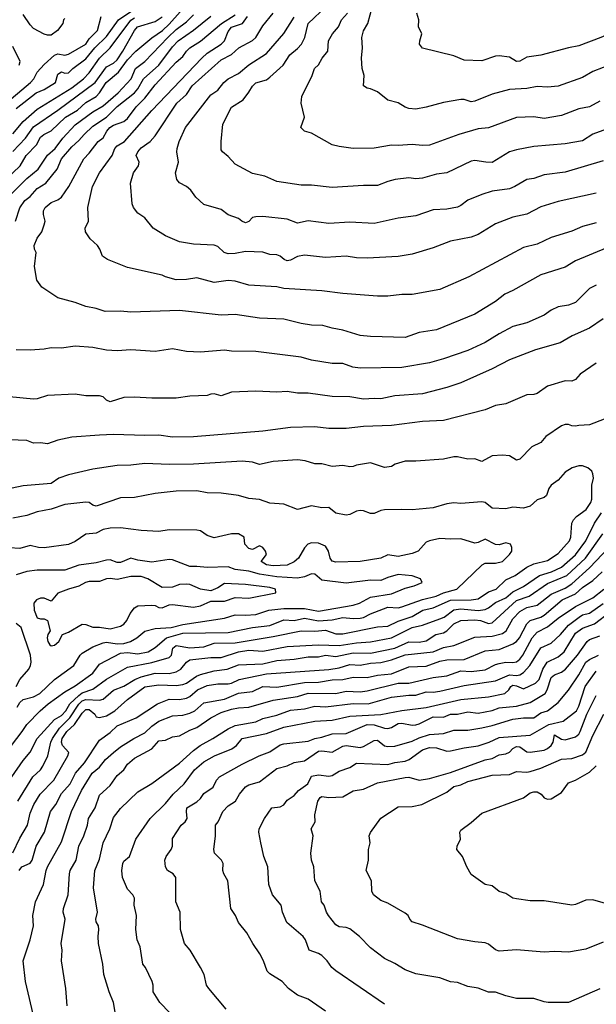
# Model space of a CAD drawing. Header units: metres. Extents: x -46681 to -43747, y -240911 to -237677.
# Tile 1026 of 1056: x -43985 to -43902, y -238340 to -238198. Entities that reach past the tile are written whole.
import ezdxf

# ---------------------------------------------------------------- set-up
doc = ezdxf.new("R2010")
doc.units = ezdxf.units.M
doc.layers.add('CONTOUR_INDEX', color=1, linetype='Continuous')
doc.layers.add('CONTOUR_INTER', color=3, linetype='Continuous')

msp = doc.modelspace()

# ---------------------------------------------------------------- linework, layer by layer
at = {"layer": 'CONTOUR_INDEX'}
for points, elevation in [([(-43987.1, -238210.45), (-43983.03, -238207.02), (-43982.57, -238206.52), (-43982.09, -238205.52), (-43981.1, -238204.43), (-43979.6, -238203.11), (-43979.1, -238202.91), (-43978.1, -238203.07), (-43977.6, -238202.96), (-43975.1, -238201.52), (-43974.6, -238200.75), (-43973.43, -238199.52), (-43972.9, -238197.52)], 65), ([(-43985.73, -238223.02), (-43983.6, -238220.84), (-43981.94, -238219.52), (-43980.6, -238217.48), (-43979.49, -238216.52), (-43978.38, -238215.02), (-43976.6, -238213.1), (-43974.1, -238211.25), (-43972.6, -238210.41), (-43970.42, -238208.52), (-43968.54, -238206.52), (-43967.92, -238205.02), (-43966.59, -238204.02), (-43963.29, -238200.52), (-43962.1, -238199.38), (-43960.6, -238198.31), (-43959.6, -238197.28)], 70), ([(-43978.1, -238197.8), (-43978.3, -238198.02), (-43978.38, -238198.52), (-43979.15, -238199.52), (-43980.1, -238200.23), (-43980.6, -238200.22), (-43981.1, -238200.04), (-43982.6, -238199.24), (-43983.1, -238198.73), (-43984.1, -238197.22)], 65), ([(-43900.6, -238218.29), (-43906.1, -238219.92), (-43909.1, -238220.31), (-43910.6, -238220.86), (-43911.6, -238221), (-43913.31, -238222.02), (-43914.1, -238222.32), (-43916.6, -238222.67), (-43918.1, -238223.14), (-43920.1, -238223.96), (-43921.1, -238224.76), (-43921.6, -238224.96), (-43923.1, -238225.29), (-43925.1, -238225.36), (-43927.6, -238226.21), (-43930.1, -238226.56), (-43933.6, -238227.32), (-43937.1, -238227.16), (-43940.1, -238227.33), (-43943.1, -238226.96), (-43944.6, -238227.28), (-43946.1, -238226.73), (-43949.6, -238226.35), (-43950.6, -238226.36), (-43951.1, -238226.49), (-43951.6, -238227.03), (-43952.1, -238227.22), (-43952.65, -238227.02), (-43953.1, -238226.62), (-43954.6, -238226.08), (-43955.6, -238225.33), (-43958.1, -238224.59), (-43959.26, -238223.52), (-43959.98, -238222.52), (-43960.6, -238222.01), (-43961.6, -238221.5), (-43961.98, -238221.02), (-43962.17, -238220.02), (-43961.77, -238218.52), (-43962.01, -238217.02), (-43961.95, -238216.52), (-43961.66, -238215.52), (-43960.74, -238213.52), (-43957.1, -238208.78), (-43956.1, -238208.15), (-43955.24, -238207.02), (-43954.6, -238206.5), (-43953.1, -238205.75), (-43951.6, -238204.48), (-43949.1, -238202.87), (-43946.6, -238199.97), (-43945.1, -238197.61)], 75), ([(-43900.6, -238241.05), (-43902.6, -238242.4), (-43905.06, -238243.52), (-43906.81, -238244.52), (-43910.33, -238245.52), (-43914.1, -238246.96), (-43916.6, -238248.25), (-43921.1, -238250.28), (-43923.1, -238250.97), (-43926.6, -238251.86), (-43930.6, -238252.14), (-43932.6, -238252.6), (-43933.6, -238252.52), (-43935.1, -238252.64), (-43937.1, -238252.31), (-43939.6, -238252.27), (-43943.1, -238251.76), (-43944.6, -238251.79), (-43946.1, -238251.55), (-43947.6, -238251.64), (-43950.6, -238251.48), (-43954.1, -238251.64), (-43955.6, -238252.14), (-43956.6, -238251.89), (-43957.1, -238251.91), (-43957.6, -238252.13), (-43960.1, -238252.22), (-43962.1, -238252.49), (-43965.6, -238252.5), (-43968.1, -238252.33), (-43969.6, -238252.4), (-43971.6, -238253.02), (-43972.1, -238252.8), (-43972.6, -238252.32), (-43973.1, -238252.15), (-43975.1, -238252.16), (-43976.6, -238251.9), (-43980.6, -238252.13), (-43982.1, -238252.61), (-43982.6, -238252.65), (-43986.1, -238252.28)], 70), ([(-43984.69, -238320.52), (-43984.3, -238320.02), (-43983.1, -238319.45), (-43982.82, -238319.02), (-43982.25, -238317.02), (-43981.05, -238315.02), (-43980.17, -238312.02), (-43979.4, -238311.02), (-43978.6, -238309.45), (-43977.36, -238308.02), (-43976.58, -238306.52), (-43975.27, -238305.02), (-43973.1, -238301.74), (-43971.6, -238300.67), (-43970.6, -238299.71), (-43967.86, -238298.52), (-43964.77, -238296.52), (-43963.1, -238295.86), (-43961.6, -238295.91), (-43960.6, -238295.7), (-43960.1, -238295.48), (-43958.99, -238294.52), (-43957.6, -238293.87), (-43956.1, -238293.63), (-43954.6, -238293.65), (-43954.1, -238293.55), (-43953.01, -238293.02), (-43949.1, -238292.18), (-43940.1, -238291.59), (-43938.6, -238291.32), (-43937.1, -238290.86), (-43935.6, -238290.94), (-43934.1, -238290.64), (-43932.6, -238290.55), (-43931.1, -238290.2), (-43929.1, -238289.46), (-43925.1, -238289.05), (-43923.6, -238288.41), (-43922.1, -238288.13), (-43919.1, -238286.91), (-43916.6, -238286.77), (-43915.1, -238286.38), (-43914.59, -238286.02), (-43913.6, -238284.28), (-43912.6, -238283.24), (-43911.6, -238282.64), (-43910.1, -238282.3), (-43908.1, -238280.74), (-43906.1, -238279.84), (-43905.1, -238279.24), (-43902.6, -238276.94), (-43899.78, -238274.02)], 70), ([(-43984.98, -238297.02), (-43984.6, -238296.31), (-43984.1, -238295.92), (-43982.6, -238295.5), (-43981.73, -238295.02), (-43979.62, -238293.02), (-43976.81, -238291.02), (-43975.9, -238289.52), (-43975.6, -238289.21), (-43974.1, -238288.3), (-43972.6, -238287.75), (-43972.1, -238287.64), (-43970.6, -238287.9), (-43969.6, -238287.84), (-43968.67, -238287.52), (-43967.75, -238287.02), (-43966.6, -238286.07), (-43965.1, -238285.65), (-43962.82, -238285.52), (-43961.1, -238285.1), (-43955.1, -238284.18), (-43953.6, -238283.69), (-43952.1, -238283.76), (-43950.6, -238283.65), (-43948.73, -238283.02), (-43946.6, -238282.77), (-43943.6, -238282.79), (-43941.6, -238283.18), (-43936.6, -238282.33), (-43935.68, -238282.02), (-43934.1, -238281.14), (-43931.1, -238280.66), (-43929.1, -238279.87), (-43927.84, -238279.52), (-43926.67, -238279.02), (-43926.91, -238278.52), (-43928.1, -238278.1), (-43930.1, -238277.91), (-43931.6, -238278.32), (-43932.6, -238278.75), (-43934.1, -238278.72), (-43937.6, -238279.15), (-43941.1, -238278.72), (-43942.1, -238277.84), (-43942.6, -238277.78), (-43943.6, -238278.21), (-43944.6, -238278.4), (-43947.6, -238278.25), (-43950.1, -238277.82), (-43951.6, -238277.43), (-43953.6, -238277.19), (-43954.6, -238276.8), (-43957.6, -238276.9), (-43959.1, -238276.73), (-43960.1, -238276.76), (-43962.6, -238275.78), (-43963.1, -238275.73), (-43965.6, -238276.1), (-43967.6, -238275.83), (-43968.6, -238275.53), (-43970.1, -238276.18), (-43970.6, -238276.17), (-43971.6, -238275.76), (-43972.1, -238275.83), (-43973.6, -238276.19), (-43976.1, -238276.56), (-43978.1, -238277.26), (-43982.1, -238277.29), (-43983.6, -238277.44), (-43985.1, -238277.92)], 65), ([(-43954.9, -238340.52), (-43957.4, -238337.52), (-43957.7, -238337.02), (-43958.06, -238335.52), (-43958.56, -238334.52), (-43960.08, -238332.02), (-43960.9, -238331.02), (-43961.44, -238329.02), (-43961.52, -238326.52), (-43962.15, -238325.02), (-43962.15, -238321.52), (-43962.52, -238321.02), (-43963.32, -238320.52), (-43963.6, -238320.02), (-43963.7, -238319.02), (-43963.54, -238318.52), (-43962.78, -238317.52), (-43962.62, -238317.02), (-43962.6, -238315.94), (-43961.37, -238314.02), (-43960.8, -238313.52), (-43960.49, -238313.02), (-43960.6, -238312.02), (-43960.53, -238311.52), (-43959.1, -238310.62), (-43958.6, -238310.15), (-43958.1, -238309.42), (-43956.76, -238308.52), (-43956.26, -238307.52), (-43955.83, -238307.02), (-43952.6, -238305.19), (-43950.13, -238304.02), (-43948.6, -238303.43), (-43947.1, -238302.42), (-43946.6, -238302.28), (-43943.1, -238301.91), (-43942.1, -238301.49), (-43941.1, -238301.3), (-43939.6, -238300.82), (-43937.6, -238300.8), (-43934.6, -238299.51), (-43933.6, -238299.56), (-43932.1, -238300.02), (-43931.6, -238300.06), (-43931.1, -238299.91), (-43930.1, -238299.35), (-43929.6, -238299.29), (-43928.1, -238299.58), (-43927.6, -238299.56), (-43927.1, -238299.42), (-43925.1, -238298.41), (-43923.6, -238298.43), (-43922.6, -238298), (-43921.6, -238298.01), (-43920.1, -238297.66), (-43918.6, -238297.85), (-43916.6, -238297.48), (-43915.6, -238297.11), (-43913.1, -238296.86), (-43911.1, -238296.31), (-43908.98, -238295.02), (-43908.69, -238294.52), (-43908.1, -238292.72), (-43907.6, -238292.34), (-43906.6, -238291.98), (-43906.01, -238291.52), (-43904.28, -238289.52), (-43902.89, -238287.52), (-43902.6, -238287.26), (-43901.1, -238286.71)], 75), ([(-43898.6, -238325.74), (-43902.1, -238324.77), (-43903.1, -238324.78), (-43904.6, -238325.43), (-43905.1, -238325.51), (-43909.1, -238324.88), (-43911.1, -238324.9), (-43913.1, -238324.61), (-43913.6, -238324.49), (-43914.6, -238323.84), (-43915.6, -238323.56), (-43916.6, -238322.73), (-43917.61, -238322.52), (-43919.6, -238321.1), (-43920.25, -238320.02), (-43920.85, -238318.52), (-43921.68, -238317.52), (-43921.63, -238317.02), (-43921.17, -238316.02), (-43921.24, -238315.02), (-43921.1, -238314.7), (-43919.6, -238313.61), (-43918.1, -238312.28), (-43912.1, -238310.06), (-43911.1, -238309.36), (-43910.6, -238309.19), (-43910.1, -238309.19), (-43909.55, -238309.52), (-43909.1, -238310.04), (-43908.6, -238310.27), (-43908.1, -238310.21), (-43906.6, -238309.29), (-43905.6, -238307.92), (-43904.6, -238307.51), (-43902.6, -238306.34), (-43901.6, -238305.43)], 80)]:
    msp.add_lwpolyline(points, dxfattribs=dict(at, elevation=elevation))
at = {"layer": 'CONTOUR_INTER'}
for points, elevation in [([(-43986.61, -238221.02), (-43984.55, -238219.02), (-43983.69, -238217.52), (-43982.17, -238216.02), (-43981.6, -238214.89), (-43981.15, -238214.52), (-43980.1, -238213.97), (-43978.02, -238212.02), (-43976.27, -238211.02), (-43975.1, -238209.9), (-43973.59, -238209.02), (-43973.1, -238208.51), (-43972.17, -238207.02), (-43970.38, -238205.52), (-43969.1, -238203.78), (-43967.91, -238202.52), (-43965.6, -238200.57), (-43964.06, -238199.52), (-43963.1, -238198.63), (-43960.3, -238195.52)], 69), ([(-43985.1, -238210.75), (-43982.24, -238208.52), (-43981.1, -238208.03), (-43979.44, -238207.02), (-43979.1, -238205.82), (-43978.6, -238205.48), (-43978.1, -238205.67), (-43977.6, -238205.65), (-43976.96, -238205.02), (-43975.1, -238203.64), (-43973.8, -238202.02), (-43972.1, -238200.42), (-43970.37, -238198.02), (-43968.6, -238196.79)], 66), ([(-43899.6, -238213.55), (-43902.1, -238214.47), (-43903.6, -238215.41), (-43906.1, -238215.88), (-43910.6, -238216.23), (-43913.1, -238216.7), (-43914.1, -238217.03), (-43916.6, -238218.53), (-43917.51, -238218.52), (-43919.1, -238218.24), (-43919.6, -238218.36), (-43923.1, -238220.05), (-43924.6, -238220.22), (-43926.6, -238220.8), (-43927.6, -238220.88), (-43928.6, -238220.76), (-43930.57, -238221.02), (-43931.6, -238221.28), (-43933.1, -238221.88), (-43935.1, -238221.86), (-43939.6, -238222.17), (-43942.6, -238221.82), (-43944.1, -238221.82), (-43947.6, -238221.27), (-43949.3, -238220.52), (-43951.1, -238220.11), (-43953.6, -238218.81), (-43954.6, -238217.69), (-43955.43, -238217.02), (-43955.6, -238216.72), (-43955.62, -238215.52), (-43955.34, -238213.02), (-43954.1, -238210.56), (-43952.46, -238209.52), (-43951.6, -238208.42), (-43951.1, -238207.55), (-43950.6, -238207.06), (-43949.1, -238206.66), (-43948.6, -238206.27), (-43946.68, -238204.52), (-43945.73, -238203.02), (-43944.6, -238202.13), (-43944.05, -238201.52), (-43943.56, -238200.52), (-43943.07, -238198.52), (-43940.45, -238196.02)], 76), ([(-43899.1, -238204.28), (-43902.1, -238205.46), (-43903.6, -238206.3), (-43907.1, -238207.57), (-43908.6, -238207.68), (-43910.1, -238207.62), (-43911.6, -238207.88), (-43914.1, -238208.05), (-43916.6, -238208.71), (-43919.1, -238209.73), (-43919.6, -238209.8), (-43920.6, -238209.49), (-43921.1, -238209.49), (-43923.6, -238209.89), (-43926.1, -238210.6), (-43927.6, -238210.87), (-43928.6, -238210.78), (-43929.1, -238210.6), (-43930.1, -238209.94), (-43931.6, -238209.57), (-43933.1, -238208.39), (-43934.1, -238207.93), (-43934.6, -238207.85), (-43935.13, -238207.52), (-43935.03, -238206.02), (-43935.29, -238205.02), (-43935.41, -238203.52), (-43935.28, -238202.02), (-43935.36, -238200.52), (-43935.1, -238199.59), (-43934.5, -238198.52), (-43933.83, -238196.02)], 78), ([(-43985.6, -238216.95), (-43983.77, -238215.02), (-43982.6, -238213.39), (-43979.12, -238211.02), (-43973.75, -238207.02), (-43972.1, -238204.79), (-43971.1, -238204.23), (-43970.6, -238203.76), (-43969.76, -238202.52), (-43968.1, -238199.52), (-43967.67, -238199.02), (-43965.1, -238198.26), (-43964.1, -238197.56)], 68), ([(-43985.6, -238214.4), (-43984.1, -238212.65), (-43982.1, -238210.89), (-43977.1, -238207.78), (-43975.41, -238206.52), (-43974.6, -238205.62), (-43973.1, -238203.52), (-43971.56, -238202.02), (-43968.6, -238198.06), (-43968.1, -238197.72)], 67), ([(-43985.2, -238227.02), (-43984.6, -238225.1), (-43983.87, -238224.02), (-43983.1, -238223.45), (-43982.1, -238222.3), (-43980.86, -238221.52), (-43979.23, -238219.52), (-43978.59, -238218.02), (-43977.1, -238216.29), (-43976.1, -238215.39), (-43975.34, -238214.52), (-43974.1, -238213.31), (-43972.1, -238212.02), (-43970.6, -238210.49), (-43968.1, -238208.51), (-43967.6, -238207.96), (-43966.77, -238206.52), (-43964.59, -238204.52), (-43962.6, -238201.87), (-43961.79, -238201.02), (-43959.6, -238199.49), (-43957.1, -238197.49)], 71), ([(-43900.1, -238230.84), (-43904.6, -238232.69), (-43906.1, -238233.61), (-43909.6, -238234.71), (-43913.6, -238236.99), (-43914.77, -238237.52), (-43916.1, -238238.55), (-43919.1, -238240.38), (-43924.6, -238242.63), (-43927.1, -238243.05), (-43929.1, -238243.76), (-43934.1, -238243.61), (-43935.6, -238243.45), (-43938.1, -238242.69), (-43939.6, -238242.43), (-43940.96, -238242.02), (-43942.6, -238241.97), (-43944.1, -238241.76), (-43946.6, -238241.11), (-43950.1, -238240.97), (-43953.6, -238240.46), (-43955.6, -238240.55), (-43961.6, -238239.85), (-43968.6, -238240.12), (-43970.1, -238239.96), (-43972.32, -238240.02), (-43973.6, -238239.56), (-43975.1, -238239.31), (-43976.6, -238238.71), (-43979.1, -238238.02), (-43981.43, -238236.52), (-43982.15, -238235.52), (-43982.46, -238233.52), (-43982.25, -238231.52), (-43982.48, -238231.02), (-43982.53, -238230.52), (-43982.1, -238229.47), (-43981.44, -238228.52), (-43981.1, -238227.55), (-43980.95, -238227.02), (-43981.2, -238226.02), (-43981.17, -238225.52), (-43980.93, -238225.02), (-43980.1, -238224.32), (-43979.1, -238223.93), (-43978.6, -238223.56), (-43977.54, -238222.02), (-43975.39, -238218.02), (-43974.6, -238217.19), (-43973.31, -238215.52), (-43972.6, -238214.99), (-43972.07, -238214.02), (-43971.63, -238213.52), (-43971.1, -238213.17), (-43969.6, -238212.65), (-43969.1, -238212.21), (-43967.84, -238210.52), (-43966.6, -238209.26), (-43965.1, -238207.34), (-43962.1, -238204.12), (-43961.1, -238203.3), (-43960.6, -238202.51), (-43960.11, -238202.02), (-43958.6, -238201.09), (-43955.54, -238198.52), (-43953.6, -238197.29)], 72), ([(-43901.6, -238227.26), (-43903.6, -238227.77), (-43905.1, -238228.43), (-43908.1, -238229.33), (-43910.1, -238230.29), (-43912.1, -238230.78), (-43919.97, -238235.02), (-43924.1, -238236.85), (-43928.1, -238237.58), (-43929.6, -238237.54), (-43931.6, -238237.79), (-43933.1, -238237.78), (-43938.1, -238237.43), (-43941.1, -238237.02), (-43946.6, -238236.68), (-43947.6, -238236.44), (-43951.6, -238236.2), (-43953.6, -238235.66), (-43954.6, -238235.54), (-43956.6, -238235.82), (-43959.1, -238235.15), (-43960.6, -238235.4), (-43962.1, -238235.46), (-43963.6, -238235.02), (-43964.1, -238234.76), (-43969.1, -238233.66), (-43971.95, -238232.52), (-43972.68, -238232.02), (-43973.07, -238231.02), (-43973.41, -238230.52), (-43974.46, -238229.52), (-43975.14, -238228.52), (-43975.19, -238228.02), (-43974.69, -238227.02), (-43974.81, -238225.02), (-43974.13, -238222.02), (-43973.1, -238220.04), (-43971.32, -238217.52), (-43970.89, -238216.52), (-43970.6, -238216.13), (-43969.54, -238215.52), (-43965.6, -238211.04), (-43958.39, -238203.52), (-43957.6, -238202.81), (-43955.6, -238201.49), (-43955.11, -238201.02), (-43954.6, -238199.69), (-43954.1, -238199.07), (-43952.54, -238198.52), (-43951.81, -238197.52)], 73), ([(-43901.6, -238222.96), (-43907.1, -238224.18), (-43909.6, -238224.95), (-43911.6, -238226), (-43913.6, -238226.43), (-43916.1, -238227.36), (-43918.6, -238228.93), (-43919.6, -238229.28), (-43922.6, -238229.87), (-43925.1, -238230.82), (-43928.1, -238231.73), (-43930.1, -238232.11), (-43934.6, -238232.33), (-43936.1, -238232.27), (-43937.6, -238232.05), (-43940.6, -238232.22), (-43943.6, -238231.91), (-43944.6, -238232.08), (-43945.6, -238232.62), (-43946.1, -238232.7), (-43946.51, -238232.52), (-43947.1, -238232.02), (-43947.6, -238231.85), (-43948.6, -238231.78), (-43949.6, -238231.47), (-43952.1, -238231.37), (-43953.6, -238231.65), (-43954.6, -238231.69), (-43955.19, -238231.52), (-43956.1, -238230.64), (-43956.6, -238230.44), (-43959.6, -238230.3), (-43961.6, -238229.98), (-43963.6, -238229.12), (-43965.4, -238228.02), (-43966.59, -238226.52), (-43967.6, -238225.83), (-43968.23, -238225.02), (-43968.41, -238224.52), (-43968.64, -238221.52), (-43968.23, -238220.02), (-43967.52, -238219.02), (-43967.42, -238218.52), (-43967.82, -238217.52), (-43967.61, -238217.02), (-43967.1, -238216.42), (-43965.84, -238215.52), (-43965.1, -238214.69), (-43962.01, -238210.02), (-43960.6, -238208.76), (-43959.8, -238207.52), (-43955.6, -238203.76), (-43954.1, -238202.97), (-43953.06, -238202.02), (-43951.1, -238200.96), (-43950.6, -238200.52), (-43949.6, -238198.85), (-43948.13, -238197.02)], 74), ([(-43901.1, -238209.69), (-43902.6, -238210.54), (-43904.1, -238210.84), (-43906.6, -238211.77), (-43909.1, -238212.2), (-43910.6, -238211.98), (-43913.1, -238212.06), (-43917.1, -238213.55), (-43918.6, -238213.71), (-43921.39, -238214.52), (-43925.6, -238216.03), (-43926.6, -238216.11), (-43928.1, -238215.96), (-43930.1, -238216.12), (-43931.1, -238216.03), (-43933.6, -238216.46), (-43936.6, -238216.55), (-43938.6, -238216.26), (-43939.6, -238215.99), (-43942.6, -238214.31), (-43943.6, -238214.02), (-43944.12, -238213.52), (-43943.62, -238212.02), (-43944.08, -238210.02), (-43943.99, -238209.02), (-43942.5, -238206.02), (-43942.16, -238205.02), (-43941.6, -238204.48), (-43941.08, -238203.52), (-43940.23, -238202.52), (-43940.17, -238201.02), (-43939.58, -238200.02), (-43938.7, -238199.02), (-43938.28, -238198.02), (-43937.41, -238197.02)], 77), ([(-43895.6, -238197.89), (-43897.6, -238199.08), (-43900.94, -238200.52), (-43904.1, -238201.73), (-43905.6, -238202.02), (-43909.6, -238203.11), (-43911.6, -238203.39), (-43912.6, -238203.93), (-43913.1, -238203.99), (-43914.1, -238203.4), (-43915.6, -238203.19), (-43916.1, -238203.24), (-43918.1, -238203.9), (-43920.6, -238203.81), (-43922.1, -238203.17), (-43926.6, -238202.07), (-43927.04, -238201.52), (-43927.02, -238201.02), (-43926.72, -238200.02), (-43927.18, -238199.02), (-43927.17, -238198.02), (-43927.45, -238197.02)], 79), ([(-43984.67, -238204.52), (-43984.52, -238204.02), (-43985.6, -238201.86)], 64), ([(-43901.6, -238236.21), (-43902.6, -238236.71), (-43904.6, -238238.69), (-43905.6, -238239.1), (-43907.1, -238239.32), (-43908.1, -238239.8), (-43909.11, -238240.52), (-43911.6, -238241.65), (-43913.6, -238242.17), (-43915.6, -238243.22), (-43917.6, -238244.46), (-43920.1, -238245.64), (-43923.6, -238246.85), (-43925.6, -238247.38), (-43929.6, -238248.07), (-43935.6, -238248.15), (-43936.67, -238248.02), (-43938.1, -238247.52), (-43939.6, -238247.51), (-43942.6, -238247.04), (-43944.1, -238246.57), (-43950.6, -238245.76), (-43954.1, -238245.71), (-43955.1, -238245.58), (-43958.6, -238245.88), (-43960.6, -238245.75), (-43962.6, -238245.41), (-43965.1, -238245.78), (-43968.6, -238245.55), (-43970.6, -238245.69), (-43972.1, -238245.56), (-43974.1, -238245.2), (-43976.6, -238245.02), (-43978.6, -238245.28), (-43980.1, -238245.23), (-43981.1, -238245.43), (-43983.1, -238245.58), (-43985.1, -238245.55)], 71), ([(-43901.6, -238247.44), (-43903.93, -238249.02), (-43904.6, -238249.81), (-43905.1, -238250.05), (-43906.1, -238250.01), (-43908.6, -238250.76), (-43910.1, -238251.8), (-43910.6, -238251.98), (-43911.6, -238252.02), (-43914.6, -238253.29), (-43916.1, -238253.56), (-43917.6, -238254.15), (-43923.6, -238255.69), (-43926.6, -238255.85), (-43931.1, -238256.45), (-43935.1, -238256.57), (-43937.6, -238256.86), (-43940.1, -238256.87), (-43942.1, -238256.64), (-43945.6, -238256.73), (-43949.6, -238257.26), (-43959.6, -238258.08), (-43962.6, -238258.09), (-43964.6, -238257.82), (-43966.6, -238257.86), (-43971.1, -238257.71), (-43973.1, -238257.8), (-43977.1, -238258.11), (-43979.1, -238258.52), (-43980.6, -238259.09), (-43981.6, -238258.93), (-43982.6, -238258.96), (-43983.6, -238258.59), (-43986.1, -238258.51)], 69), ([(-43900.47, -238255.52), (-43902.6, -238256.35), (-43904.1, -238256.41), (-43904.6, -238256.54), (-43905.1, -238256.5), (-43905.6, -238256.28), (-43906.1, -238256.3), (-43906.6, -238256.5), (-43908.86, -238258.02), (-43909.6, -238258.89), (-43910.86, -238259.52), (-43912.6, -238261.29), (-43913.1, -238261.4), (-43914.1, -238260.8), (-43915.1, -238260.7), (-43916.6, -238260.8), (-43918.1, -238261.62), (-43919.1, -238261.24), (-43920.1, -238261.27), (-43921.6, -238260.92), (-43922.1, -238260.95), (-43923.6, -238261.29), (-43927.6, -238261.57), (-43929.1, -238261.56), (-43930.56, -238262.02), (-43931.1, -238262.33), (-43932.1, -238262.48), (-43934.1, -238261.82), (-43936.1, -238262.13), (-43936.6, -238262.33), (-43937.1, -238262.37), (-43938.1, -238262.19), (-43939.6, -238262.34), (-43941.1, -238261.94), (-43942.1, -238261.94), (-43943.49, -238261.52), (-43944.6, -238261.38), (-43948.1, -238261.6), (-43950.1, -238262.05), (-43951.1, -238261.71), (-43952.6, -238261.59), (-43959.6, -238261.99), (-43963.1, -238262.05), (-43966.6, -238261.91), (-43968.6, -238262.14), (-43970.6, -238262.18), (-43974.1, -238262.74), (-43977.6, -238263.54), (-43978.99, -238264.02), (-43980.1, -238264.79), (-43984.1, -238265.1), (-43986.6, -238265.65)], 68), ([(-43985.76, -238307.02), (-43984.1, -238304.67), (-43983.1, -238303.5), (-43982.1, -238301.51), (-43979.6, -238298.76), (-43978.6, -238298.19), (-43977.99, -238297.52), (-43977.39, -238296.52), (-43976.1, -238295.3), (-43975.6, -238294.94), (-43974.1, -238294.4), (-43972.1, -238292.95), (-43969.1, -238291.26), (-43965.6, -238290.59), (-43963.1, -238289.86), (-43962.75, -238289.52), (-43962.58, -238288.52), (-43962.1, -238288.1), (-43960.1, -238288.44), (-43958.1, -238288.29), (-43956.6, -238287.79), (-43953.6, -238287.74), (-43948.1, -238286.83), (-43944.1, -238286), (-43942.1, -238286.05), (-43940.6, -238285.9), (-43939.1, -238286.42), (-43938.1, -238286.44), (-43933.1, -238285.45), (-43931.6, -238285.32), (-43930.1, -238284.61), (-43928.1, -238283.95), (-43926.56, -238283.02), (-43925.1, -238282.69), (-43922.6, -238281.6), (-43919.6, -238281.54), (-43918.6, -238281.4), (-43917.1, -238280.37), (-43916.01, -238280.02), (-43914.6, -238278.66), (-43913.28, -238278.02), (-43911.6, -238276.82), (-43910.6, -238276.36), (-43908.6, -238275.87), (-43907.1, -238274.88), (-43905.44, -238273.02), (-43905.27, -238272.52), (-43905.13, -238270.52), (-43904.89, -238270.02), (-43904.47, -238269.52), (-43903.07, -238268.52), (-43902.4, -238267.52), (-43902.23, -238267.02), (-43902.23, -238265.02), (-43902.01, -238264.02), (-43902.1, -238263.37), (-43902.26, -238263.02), (-43902.84, -238262.52), (-43903.6, -238262.25), (-43904.1, -238262.24), (-43905.07, -238262.52), (-43906.1, -238263.16), (-43907.1, -238264.32), (-43908.11, -238265.02), (-43908.45, -238265.52), (-43908.79, -238266.52), (-43909.1, -238266.79), (-43910.1, -238267.16), (-43911.1, -238268.05), (-43912.1, -238268.32), (-43913.6, -238268.17), (-43914.6, -238268.41), (-43916.6, -238268.35), (-43917.6, -238267.52), (-43918.1, -238267.43), (-43921.1, -238267.65), (-43922.1, -238267.59), (-43923.1, -238267.72), (-43925.1, -238268.31), (-43928.1, -238268.59), (-43929.6, -238268.51), (-43932.1, -238268.59), (-43932.6, -238268.66), (-43933.6, -238269.1), (-43934.1, -238269.1), (-43935.1, -238268.7), (-43935.6, -238268.68), (-43936.1, -238268.75), (-43937.1, -238269.25), (-43937.6, -238269.36), (-43939.1, -238269.05), (-43940.1, -238268.26), (-43941.1, -238268.27), (-43942.6, -238267.98), (-43944.6, -238268.54), (-43946.6, -238267.74), (-43948.6, -238267.63), (-43950.1, -238267.08), (-43951.6, -238266.94), (-43953.1, -238266.53), (-43955.6, -238266.2), (-43957.6, -238266.11), (-43959.1, -238265.83), (-43962.1, -238265.89), (-43965.1, -238266.22), (-43968.1, -238266.82), (-43970.1, -238266.86), (-43973.6, -238268.03), (-43974.1, -238267.9), (-43974.6, -238267.52), (-43975.1, -238267.46), (-43978.1, -238267.82), (-43980.1, -238268.46), (-43982.1, -238268.85), (-43983.6, -238269.41), (-43985.6, -238269.77)], 67), ([(-43984.89, -238310.52), (-43982.7, -238307.02), (-43981.6, -238306.02), (-43981.27, -238305.52), (-43980.58, -238304.02), (-43980.13, -238302.02), (-43979.91, -238301.52), (-43978.9, -238300.02), (-43977.41, -238298.52), (-43976.1, -238296.59), (-43975.6, -238296.11), (-43975.1, -238295.88), (-43973.1, -238296), (-43972.6, -238295.84), (-43971.1, -238294.53), (-43969.6, -238293.99), (-43968.02, -238293.02), (-43967.1, -238292.65), (-43965.1, -238292.1), (-43963.1, -238292.13), (-43962.1, -238291.9), (-43961.4, -238291.52), (-43960.6, -238290.51), (-43960.1, -238290.2), (-43957.1, -238289.83), (-43955.6, -238289.85), (-43953.1, -238289.01), (-43951.6, -238288.81), (-43949.6, -238288.94), (-43946.1, -238288.24), (-43941.6, -238288.02), (-43938.6, -238288.1), (-43936.1, -238287.71), (-43934.1, -238287.57), (-43931.1, -238286.99), (-43928.13, -238285.52), (-43926.6, -238285.21), (-43924.1, -238284.3), (-43923.5, -238284.02), (-43922.1, -238282.97), (-43921.1, -238282.86), (-43918.6, -238283.1), (-43917.6, -238282.92), (-43917.1, -238282.69), (-43916.1, -238281.93), (-43914.6, -238281.27), (-43913.6, -238280.38), (-43912.1, -238279.6), (-43909.78, -238278.02), (-43908.06, -238277.52), (-43906.6, -238276.84), (-43904.6, -238275.08), (-43903.1, -238273.06), (-43901.84, -238270.52), (-43900.84, -238269.02)], 68), ([(-43985.8, -238302.52), (-43984.23, -238300.52), (-43983.6, -238299.48), (-43981.66, -238297.52), (-43980.49, -238296.52), (-43978.1, -238294.79), (-43976.6, -238293.92), (-43974.1, -238292.08), (-43973.1, -238290.82), (-43970.1, -238289.22), (-43969.1, -238289.15), (-43967.6, -238289.3), (-43966.1, -238289.03), (-43965.1, -238288.43), (-43963.45, -238287.02), (-43961.1, -238286.32), (-43954.6, -238286.25), (-43951.1, -238285.53), (-43948.6, -238285.22), (-43946.6, -238284.43), (-43945.1, -238284.51), (-43943.6, -238284.16), (-43941.6, -238284.57), (-43939.6, -238284.44), (-43938.1, -238284.1), (-43936.6, -238284.24), (-43935.6, -238284.17), (-43935.1, -238284.08), (-43934.1, -238283.56), (-43931.6, -238282.62), (-43930.1, -238282.67), (-43929.6, -238282.56), (-43926.6, -238281.47), (-43924.65, -238281.02), (-43923.6, -238280.53), (-43921.67, -238280.02), (-43918.01, -238276.52), (-43917.6, -238276.27), (-43916.1, -238276.24), (-43915.1, -238276.01), (-43914.09, -238275.02), (-43913.78, -238274.52), (-43913.77, -238274.02), (-43913.96, -238273.52), (-43914.6, -238273.33), (-43915.6, -238273.6), (-43916.1, -238273.59), (-43917.6, -238272.78), (-43918.6, -238273.28), (-43919.1, -238273.37), (-43921.1, -238272.76), (-43922.6, -238272.82), (-43924.1, -238272.69), (-43925.6, -238273.02), (-43926.1, -238273.24), (-43927.25, -238274.52), (-43928.1, -238274.87), (-43930.1, -238275.28), (-43931.6, -238275.05), (-43932.62, -238275.52), (-43935.6, -238276), (-43939.1, -238276.11), (-43939.6, -238275.98), (-43939.91, -238275.52), (-43940.17, -238274.52), (-43940.6, -238273.81), (-43941.6, -238273.4), (-43942.6, -238273.34), (-43943.12, -238273.52), (-43943.6, -238274.05), (-43944.47, -238275.52), (-43945.1, -238276.07), (-43946.1, -238276.54), (-43948.1, -238276.63), (-43949.1, -238276.51), (-43949.86, -238276.02), (-43949.08, -238275.02), (-43949.22, -238274.52), (-43949.6, -238274.02), (-43950.1, -238273.77), (-43951.1, -238274.27), (-43951.6, -238274.17), (-43952.18, -238273.52), (-43952.3, -238272.52), (-43953.1, -238272.02), (-43954.1, -238272.04), (-43956.6, -238272.62), (-43957.6, -238272.29), (-43958.6, -238271.6), (-43959.1, -238271.51), (-43963.1, -238271.46), (-43964.6, -238271.7), (-43967.1, -238271.55), (-43970.1, -238271.18), (-43971.6, -238271.21), (-43972.6, -238271.4), (-43973.6, -238271.92), (-43975.1, -238272.07), (-43976.6, -238273.16), (-43977.6, -238273.57), (-43981.1, -238274.07), (-43981.91, -238274.02), (-43983.1, -238273.7), (-43984.6, -238274.16), (-43986.1, -238274.06)], 66), ([(-43985.6, -238317.99), (-43984.6, -238315.86), (-43983.47, -238314.02), (-43983.1, -238312.29), (-43982.58, -238311.02), (-43981.67, -238309.52), (-43979.68, -238307.52), (-43977.69, -238304.02), (-43977.54, -238303.52), (-43978.44, -238302.52), (-43978.6, -238302.02), (-43978.48, -238301.52), (-43977.81, -238300.52), (-43976.72, -238299.52), (-43975.6, -238297.87), (-43975.1, -238297.34), (-43974.6, -238297.35), (-43973.8, -238298.02), (-43973.6, -238298.37), (-43973.1, -238298.51), (-43972.1, -238298.27), (-43970.89, -238297.52), (-43969.1, -238295.89), (-43966.6, -238294.05), (-43964.6, -238293.78), (-43962.1, -238293.88), (-43961.1, -238293.73), (-43960.6, -238293.54), (-43959.15, -238292.52), (-43958.6, -238292.29), (-43956.6, -238291.75), (-43954.76, -238291.52), (-43953.1, -238290.88), (-43949.6, -238290.77), (-43947.6, -238290.29), (-43945.1, -238290.08), (-43943.1, -238289.73), (-43941.6, -238289.74), (-43940.6, -238289.51), (-43939.1, -238289.68), (-43936.6, -238289.17), (-43934.1, -238289.21), (-43930.6, -238288.51), (-43928.6, -238287.57), (-43927.1, -238287.62), (-43926.1, -238287.45), (-43924.71, -238286.52), (-43923.6, -238286.31), (-43923.1, -238286.02), (-43922.1, -238284.99), (-43921.1, -238284.5), (-43919.1, -238284.4), (-43918.29, -238284.52), (-43917.1, -238284.95), (-43916.6, -238284.83), (-43913.1, -238281.62), (-43911.28, -238281.02), (-43908.6, -238279.21), (-43905.86, -238278.02), (-43903.15, -238275.52), (-43900.67, -238272.02)], 69), ([(-43982.48, -238342.02), (-43983.79, -238336.52), (-43984.1, -238333.52), (-43983.11, -238330.52), (-43982.64, -238328.52), (-43982.72, -238327.02), (-43982.31, -238325.02), (-43981.18, -238322.52), (-43980.8, -238320.52), (-43980.6, -238320.02), (-43978.6, -238316.38), (-43977.13, -238312.02), (-43975.71, -238309.02), (-43974.18, -238306.52), (-43973.1, -238305.63), (-43972.25, -238304.52), (-43971.1, -238303.52), (-43970.1, -238302.73), (-43968.16, -238301.52), (-43966.6, -238300.71), (-43965.6, -238299.73), (-43964.6, -238299.04), (-43962.6, -238298.27), (-43961.1, -238298.15), (-43960.1, -238297.85), (-43959.41, -238297.52), (-43958.1, -238296.39), (-43955.1, -238295.87), (-43953.1, -238294.98), (-43951.1, -238294.73), (-43949.6, -238294), (-43947.6, -238294.11), (-43943.6, -238293.43), (-43941.6, -238293.39), (-43939.6, -238293.07), (-43938.1, -238293), (-43936.6, -238292.68), (-43934.6, -238292.75), (-43933.1, -238292.39), (-43931.1, -238292.19), (-43928.6, -238291.2), (-43926.1, -238291.09), (-43924.1, -238290.37), (-43923.1, -238290.17), (-43920.6, -238290.12), (-43917.6, -238288.87), (-43915.6, -238288.69), (-43913.6, -238287.88), (-43913.1, -238287.55), (-43912.67, -238287.02), (-43911.62, -238285.02), (-43911.1, -238284.52), (-43909.6, -238284.05), (-43909.1, -238283.77), (-43906.51, -238281.52), (-43904.6, -238280.67), (-43903.6, -238279.77), (-43902.1, -238278.74), (-43900.76, -238277.52)], 71), ([(-43971.6, -238278.48), (-43972.1, -238278.52), (-43973.1, -238278.89), (-43974.6, -238278.89), (-43975.15, -238279.02), (-43976.1, -238279.58), (-43977.6, -238279.99), (-43979.1, -238280.6), (-43980.1, -238281.74), (-43981.1, -238281.28), (-43981.6, -238281.29), (-43982.17, -238281.52), (-43982.57, -238282.02), (-43982.54, -238283.02), (-43982.1, -238284.12), (-43981.6, -238284.3), (-43981.1, -238284.26), (-43980.6, -238284.52), (-43980.24, -238286.02), (-43980.54, -238286.52), (-43980.64, -238287.02), (-43980.55, -238287.52), (-43980.28, -238288.02), (-43980.1, -238288.18), (-43979.6, -238288.07), (-43978.96, -238287.52), (-43978.43, -238286.52), (-43977.6, -238286.21), (-43975.6, -238285.05), (-43975.1, -238285.1), (-43974.1, -238285.49), (-43973.1, -238285.47), (-43971.6, -238285.7), (-43970.1, -238285.33), (-43969.6, -238285.03), (-43969.2, -238284.52), (-43968.72, -238283.52), (-43968.1, -238282.68), (-43967.6, -238282.41), (-43965.6, -238282.32), (-43965.1, -238282.37), (-43964.6, -238282.65), (-43964.1, -238282.68), (-43963.1, -238282.28), (-43962.6, -238282.2), (-43959.6, -238282.62), (-43958.6, -238282.39), (-43957.1, -238281.72), (-43955.1, -238281.71), (-43953.6, -238281.21), (-43951.6, -238281.3), (-43947.71, -238280.52), (-43947.77, -238280.02), (-43948.6, -238279.75), (-43952.1, -238279.33), (-43955.1, -238279.2), (-43956.1, -238279.82), (-43957.1, -238280.23), (-43958.6, -238280), (-43960.1, -238279.33), (-43960.6, -238279.26), (-43961.6, -238279.31), (-43962.6, -238279.71), (-43964.1, -238279.77), (-43966.18, -238278.52), (-43967.1, -238278.2), (-43968.6, -238278.17), (-43970.6, -238278.61), (-43971.6, -238278.48)], 64), ([(-43977.76, -238340.02), (-43977.96, -238337.52), (-43978.6, -238333.52), (-43978.51, -238332.02), (-43978.63, -238331.02), (-43978.04, -238327.52), (-43978.35, -238326.52), (-43978.32, -238326.02), (-43977.65, -238324.02), (-43977.45, -238321.02), (-43977.33, -238320.52), (-43976.5, -238319.02), (-43976.08, -238317.02), (-43975.36, -238315.52), (-43974.83, -238314.02), (-43974.68, -238313.02), (-43973.75, -238311.52), (-43973.1, -238309.66), (-43971.6, -238308.3), (-43970.6, -238306.84), (-43969.6, -238306.02), (-43969.1, -238305.23), (-43968.1, -238304.33), (-43965.6, -238303.01), (-43964.6, -238301.85), (-43963.6, -238301.76), (-43962.6, -238301.28), (-43961.6, -238301.11), (-43960.1, -238300.31), (-43959.1, -238299.93), (-43957.1, -238298.52), (-43955.6, -238297.79), (-43954.1, -238297.28), (-43953.1, -238297.08), (-43951.6, -238297), (-43948.1, -238295.97), (-43944.6, -238295.46), (-43943.1, -238294.96), (-43939.1, -238295.04), (-43937.6, -238294.68), (-43935.6, -238294.78), (-43934.6, -238294.67), (-43930.1, -238293.54), (-43928.6, -238293.52), (-43925.1, -238292.71), (-43923.1, -238292.47), (-43921.1, -238291.79), (-43919.6, -238291.88), (-43917.6, -238291.64), (-43916.1, -238290.85), (-43915.6, -238290.72), (-43914.6, -238290.52), (-43913.6, -238290.57), (-43913.1, -238290.46), (-43912.6, -238290.11), (-43912.15, -238289.52), (-43910.82, -238287.02), (-43910.1, -238286.2), (-43908.6, -238285.41), (-43907.1, -238284.16), (-43904.6, -238282.51), (-43902.1, -238281.23), (-43900.49, -238280.02)], 72), ([(-43970.75, -238341.52), (-43971.1, -238339.52), (-43971.73, -238338.02), (-43972.51, -238335.52), (-43972.62, -238334.02), (-43973.28, -238331.02), (-43973.33, -238330.02), (-43973.2, -238329.02), (-43973.25, -238328.52), (-43973.6, -238327.93), (-43973.64, -238327.52), (-43973.43, -238326.52), (-43974, -238323.02), (-43973.81, -238320.52), (-43973.1, -238318.89), (-43972.59, -238316.52), (-43971.62, -238314.52), (-43971.1, -238312.9), (-43970.1, -238311.6), (-43967.6, -238309.18), (-43965.6, -238307.99), (-43961.6, -238305.07), (-43959.6, -238303.22), (-43958.65, -238302.52), (-43956.78, -238301.52), (-43954.6, -238300.11), (-43953.6, -238299.66), (-43950.6, -238299.1), (-43949.6, -238298.62), (-43947.6, -238298.17), (-43945.6, -238297.44), (-43943.6, -238297.22), (-43942.1, -238296.87), (-43940.6, -238296.96), (-43936.6, -238296.49), (-43934.44, -238296.52), (-43931.1, -238295.56), (-43928.6, -238295.25), (-43927.6, -238295.26), (-43926.1, -238294.78), (-43925.1, -238294.83), (-43924.1, -238294.7), (-43920.6, -238293.9), (-43916.1, -238293.19), (-43914.1, -238292.32), (-43913.1, -238292.43), (-43912.6, -238292.33), (-43912.1, -238292.02), (-43911.18, -238291.02), (-43909.6, -238288.45), (-43908.1, -238287.76), (-43906.76, -238286.52), (-43905.6, -238285.18), (-43904.04, -238284.02), (-43903.6, -238283.71), (-43902.6, -238283.45), (-43900.6, -238282.05)], 73), ([(-43963.01, -238341.02), (-43964.43, -238339.52), (-43965.38, -238338.02), (-43965.41, -238337.02), (-43965.55, -238336.52), (-43966.52, -238334.52), (-43966.89, -238334.02), (-43967.28, -238331.52), (-43967.7, -238330.52), (-43967.87, -238329.02), (-43967.81, -238327.02), (-43968.13, -238325.52), (-43968.07, -238324.52), (-43968.34, -238324.02), (-43969.1, -238323.22), (-43969.79, -238321.52), (-43969.9, -238320.52), (-43969.78, -238319.52), (-43969.6, -238319.19), (-43968.81, -238318.52), (-43967.91, -238316.02), (-43965.81, -238313.02), (-43963.6, -238310.86), (-43962.51, -238309.52), (-43960.95, -238308.02), (-43959.42, -238306.02), (-43958.1, -238304.87), (-43956.55, -238304.02), (-43954.08, -238303.02), (-43953.38, -238302.52), (-43952.6, -238301.52), (-43949.1, -238300.77), (-43946.6, -238299.89), (-43942.1, -238299.03), (-43939.6, -238298.85), (-43937.1, -238298.31), (-43932.6, -238298.06), (-43929.6, -238297.49), (-43926.1, -238297.03), (-43921.1, -238295.92), (-43917.1, -238295.49), (-43914.78, -238295.02), (-43914.19, -238294.52), (-43913.92, -238294.02), (-43913.6, -238293.84), (-43913.1, -238293.92), (-43912.1, -238294.34), (-43910.33, -238293.52), (-43909.82, -238293.02), (-43909.29, -238291.52), (-43908.67, -238290.52), (-43907.1, -238289.77), (-43906.24, -238289.02), (-43904.6, -238286.33), (-43903.6, -238285.63), (-43901.86, -238285.02), (-43899.6, -238283.25)], 74), ([(-43985.11, -238294.02), (-43984.6, -238293.02), (-43983.31, -238291.52), (-43983.04, -238291.02), (-43982.96, -238290.52), (-43983.06, -238289.52), (-43984.4, -238285.52), (-43985.1, -238284.94)], 64), ([(-43940.6, -238340.81), (-43943.1, -238339.08), (-43944.6, -238338.47), (-43945.89, -238337.52), (-43946.83, -238336.52), (-43948.6, -238335.43), (-43948.97, -238335.02), (-43949.49, -238333.52), (-43950.03, -238332.52), (-43951.06, -238331.02), (-43951.9, -238329.52), (-43953.1, -238328.03), (-43953.52, -238327.02), (-43954.23, -238326.02), (-43954.62, -238322.02), (-43955.23, -238321.02), (-43955.37, -238320.52), (-43955.3, -238319.52), (-43955.56, -238319.02), (-43956.54, -238318.02), (-43956.68, -238317.52), (-43956.4, -238315.52), (-43956.42, -238314.02), (-43956.05, -238313.52), (-43955.37, -238312.02), (-43954.6, -238311.22), (-43953.52, -238310.52), (-43952.97, -238309.52), (-43952.1, -238308.48), (-43951.6, -238308.18), (-43950.1, -238307.76), (-43947.6, -238305.82), (-43946.1, -238305.46), (-43945.1, -238304.96), (-43943.6, -238304.72), (-43941.6, -238303.35), (-43941.1, -238303.27), (-43939.6, -238303.47), (-43938.1, -238302.64), (-43937.6, -238302.51), (-43935.6, -238302.79), (-43935.1, -238302.68), (-43933.6, -238301.79), (-43933.1, -238301.77), (-43932.1, -238302.57), (-43931.6, -238302.68), (-43930.6, -238302.6), (-43928.1, -238301.89), (-43927.1, -238301.42), (-43925.6, -238300.96), (-43923.6, -238300.79), (-43922.1, -238300.3), (-43920.1, -238300.32), (-43918.1, -238299.96), (-43916.6, -238299.64), (-43913.6, -238298.75), (-43912.1, -238298.53), (-43910.6, -238298.54), (-43909.6, -238297.83), (-43908.6, -238297.54), (-43907.1, -238296.34), (-43905.6, -238294.53), (-43904.1, -238292.32), (-43903.09, -238290.52), (-43902.6, -238290.15), (-43901.26, -238289.52)], 76), ([(-43932.1, -238339.8), (-43939.1, -238334.98), (-43939.67, -238334.52), (-43940.34, -238333.52), (-43941.1, -238332.78), (-43941.6, -238332.49), (-43942.94, -238332.02), (-43943.45, -238330.52), (-43943.81, -238330.02), (-43946.16, -238328.02), (-43946.75, -238326.52), (-43946.98, -238325.52), (-43948.2, -238324.02), (-43948.72, -238322.52), (-43948.9, -238320.02), (-43949.45, -238318.52), (-43949.91, -238316.52), (-43950.18, -238315.02), (-43950.11, -238314.52), (-43949.36, -238313.02), (-43948.29, -238311.52), (-43947.1, -238311.37), (-43946.6, -238311.05), (-43946.1, -238310.4), (-43945.1, -238309.72), (-43944.45, -238309.02), (-43943.15, -238308.02), (-43942.6, -238306.93), (-43941.6, -238306.74), (-43940.1, -238306.96), (-43939.6, -238306.84), (-43938.6, -238306.23), (-43937.1, -238305.68), (-43936.1, -238305.07), (-43931.6, -238305.26), (-43930.6, -238304.97), (-43929.1, -238304.79), (-43928.54, -238304.52), (-43926.6, -238303.13), (-43925.6, -238302.8), (-43924.6, -238302.84), (-43923.1, -238303.35), (-43922.6, -238303.29), (-43920.6, -238302.85), (-43918.6, -238302.58), (-43917.01, -238302.02), (-43915.6, -238301.35), (-43911.1, -238301.02), (-43908.45, -238299.52), (-43906.38, -238299.02), (-43904.47, -238297.52), (-43904.1, -238296.88), (-43903.18, -238294.02), (-43901.6, -238291.82)], 77), ([(-43901.1, -238337.55), (-43905.6, -238339.56), (-43908.51, -238339.52), (-43909.1, -238339.45), (-43910.6, -238338.96), (-43913.1, -238338.94), (-43914.6, -238338.6), (-43916.1, -238338.04), (-43917.1, -238338.04), (-43918.6, -238337.46), (-43920.1, -238337.22), (-43921.6, -238336.67), (-43922.6, -238336.55), (-43924.1, -238336.01), (-43927.6, -238335.39), (-43929.1, -238334.84), (-43930.6, -238333.93), (-43932.1, -238333.21), (-43934.1, -238331.67), (-43935.71, -238330.02), (-43937.1, -238328.94), (-43937.6, -238328.73), (-43938.6, -238328.65), (-43939.1, -238328.33), (-43940.15, -238327.02), (-43940.46, -238326.52), (-43940.77, -238325.52), (-43941.14, -238325.02), (-43941.37, -238323.52), (-43942.12, -238322.02), (-43942.28, -238320.02), (-43942.6, -238319.02), (-43942.69, -238318.02), (-43942.37, -238315.52), (-43942.66, -238314.52), (-43942.07, -238313.52), (-43942.14, -238312.52), (-43941.71, -238310.52), (-43941.35, -238310.02), (-43941.1, -238309.89), (-43940.1, -238310.01), (-43938.1, -238309.93), (-43936.6, -238309.04), (-43935.1, -238308.83), (-43933.1, -238307.92), (-43929.1, -238307.15), (-43928.6, -238307.1), (-43927.1, -238307.51), (-43925.6, -238307.26), (-43922.6, -238306.42), (-43917.6, -238304.59), (-43916.6, -238304.38), (-43915.6, -238303.85), (-43914.6, -238303.71), (-43914.1, -238303.49), (-43913.6, -238302.97), (-43913.1, -238302.68), (-43912.6, -238302.71), (-43911.6, -238303.44), (-43911.1, -238303.5), (-43909.1, -238303.19), (-43908.6, -238302.97), (-43908.1, -238302.52), (-43907.8, -238302.02), (-43907.6, -238300.97), (-43906.6, -238301.62), (-43906.1, -238301.71), (-43904.6, -238301.28), (-43904.1, -238300.89), (-43903.9, -238300.52), (-43902.95, -238298.02), (-43901.6, -238295.31)], 78), ([(-43900.6, -238330.86), (-43903.1, -238331.87), (-43905.6, -238332.3), (-43907.6, -238332.17), (-43909.1, -238332.28), (-43913.1, -238331.97), (-43915.6, -238332.13), (-43916.1, -238331.93), (-43917.1, -238331.15), (-43917.6, -238330.94), (-43919.1, -238330.81), (-43921.6, -238330.35), (-43926.6, -238328.4), (-43928.1, -238327.93), (-43928.46, -238327.52), (-43928.67, -238327.02), (-43929.1, -238326.68), (-43931.6, -238325.24), (-43932.6, -238324.83), (-43933.68, -238324.02), (-43933.9, -238323.52), (-43933.96, -238322.02), (-43934.71, -238320.52), (-43934.39, -238319.02), (-43934.38, -238317.52), (-43934.13, -238316.52), (-43934.28, -238315.52), (-43934.1, -238315.06), (-43932.6, -238312.99), (-43930.1, -238311.37), (-43928.1, -238311.31), (-43926.71, -238311.02), (-43923.1, -238309.22), (-43922.1, -238308.43), (-43921.1, -238308.17), (-43920.1, -238307.71), (-43916.6, -238306.81), (-43914.1, -238306.7), (-43913.1, -238306.28), (-43911.6, -238306.36), (-43911.1, -238306.26), (-43909.6, -238305.81), (-43906.6, -238304.47), (-43905.1, -238304.4), (-43903.6, -238303.86), (-43903.1, -238303.49), (-43902.1, -238301.09), (-43900.53, -238298.02)], 79)]:
    msp.add_lwpolyline(points, dxfattribs=dict(at, elevation=elevation))

doc.saveas('drawing.dxf')
